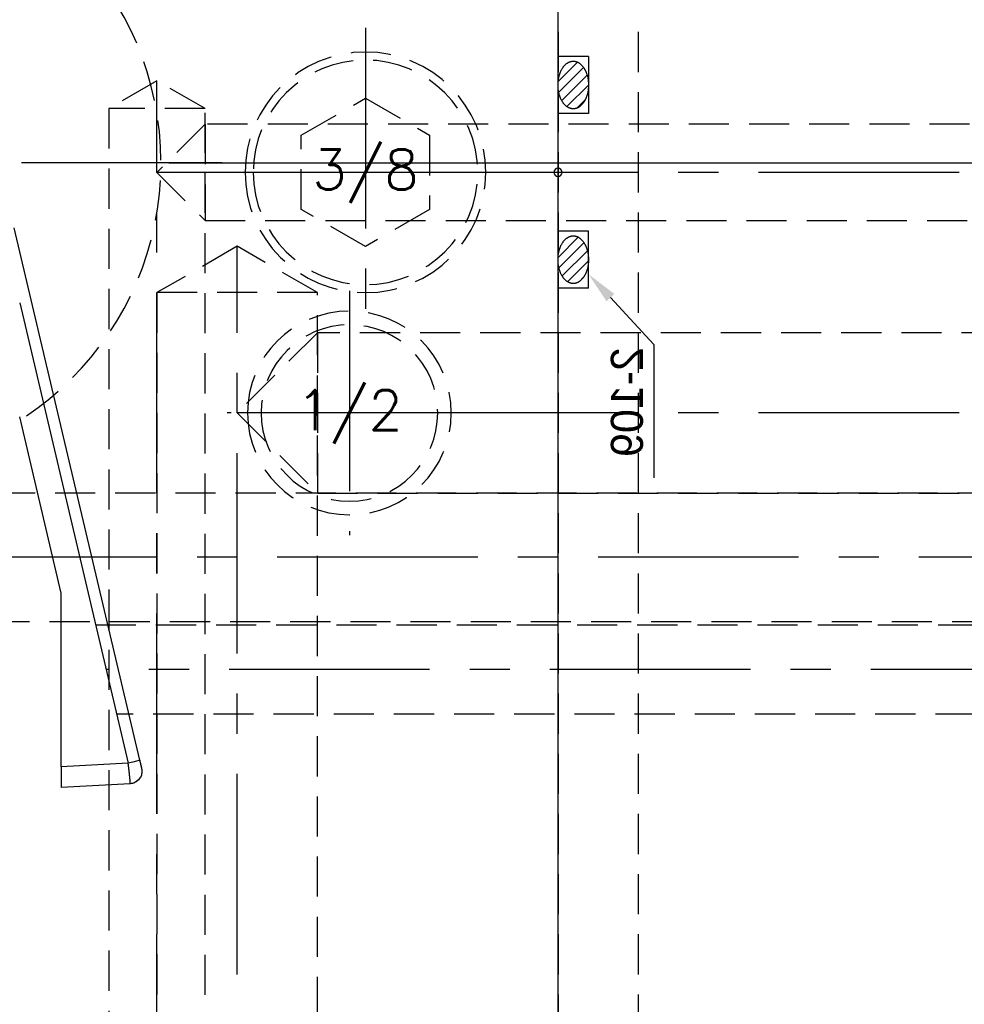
# Model space of a CAD drawing. Extents: x 2651 to 7771, y -1163 to 1075.
# Tile 285 of 490: x 4258 to 4317, y 691 to 752. Entities that reach past the tile are written whole.
import ezdxf
from ezdxf.enums import TextEntityAlignment as Align

# ---------------------------------------------------------------- set-up
doc = ezdxf.new("R2010")
doc.units = 0
doc.header["$LTSCALE"] = 10
for name, pattern in [('CENTER', [2, 1.25, -0.25, 0.25, -0.25]), ('CNSCEN', [17, 15, -1, 0, -1]), ('CNSHID', [4, 3, -1]), ('HIDDEN', [0.375, 0.25, -0.125])]:
    doc.linetypes.add(name, pattern=pattern)
doc.layers.get('0').update_dxf_attribs({"linetype": 'CONTINUOUS'})
doc.layers.get('Defpoints').update_dxf_attribs({"linetype": 'CONTINUOUS'})
for name, color, linetype in [('1', 7, 'CONTINUOUS'), ('9', 3, 'CONTINUOUS'), ('CEN', 1, 'CENTER'), ('COOL', 150, 'HIDDEN'), ('DIM', 3, 'CONTINUOUS'), ('HIDDEN', 6, 'HIDDEN'), ('PART', 7, 'CONTINUOUS'), ('TEXT', 4, 'CONTINUOUS'), ('WL1-CL', 1, 'CNSCEN'), ('WL1-HL', 4, 'CNSHID')]:
    doc.layers.add(name, color=color, linetype=linetype)
doc.styles.add('china', font='txt')
doc.styles.get("Standard").update_dxf_attribs({"font": 'romans.shx'})
doc.dimstyles.new('MM& INCH5', dxfattribs={"dimtxt": 5, "dimasz": 2.5, "dimexe": 1, "dimexo": 0.5, "dimtad": 0, "dimrnd": 1.38778e-17, "dimzin": 9, "dimdsep": 46, "dimtxsty": 'Standard', "dimblk": 'CLOSED', "dimcen": 0, "dimclrd": 3, "dimclre": 3, "dimclrt": 3, "dimazin": 2, "dimtfac": 0.75, "dimtofl": 0, "dimtmove": 0, "dimatfit": 3, "dimfxl": 0, "dimtolj": 1, "dimarcsym": 0})

# ---------------------------------------------------------------- blocks, each defined once
blk = doc.blocks.new('DSD')
at = {"layer": '1', "color": 7, "linetype": 'Continuous'}
for p, q in [((452.294, 502.111), (456.588, 502.348)), ((456.588, 501.055), (456.588, 490.224)), ((451.7, 500.646), (459.524, 467.445)), ((456.588, 490.224), (459.179, 479.237))]:
    blk.add_line(p, q, dxfattribs=at)
at = {"layer": '1', "color": 252, "linetype": 'Continuous'}
for p, q in [((452.416, 500.825), (456.588, 501.055)), ((459.179, 472.127), (452.416, 500.825))]:
    blk.add_line(p, q, dxfattribs=at)
at = {"layer": '1', "color": 7, "linetype": 'Continuous', "extrusion": (0, 0, -1)}
for start_param, end_param in [(0.961602, 1.749609), (0, 0.247133)]:
    blk.add_ellipse((452.337, 501.335), major_axis=(-0.757, -0.178), ratio=0.998585, start_param=start_param, end_param=end_param, dxfattribs=at)
at = {"layer": '1', "color": 252, "linetype": 'Continuous', "extrusion": (0, 0, -1)}
blk.add_ellipse((452.457, 500.825), major_axis=(-0.757, -0.178), ratio=0.012019, start_param=0, end_param=1.519834, dxfattribs=at)
at = {"layer": '1', "color": 7, "linetype": 'Continuous'}
for points, weights in [([(456.588, 501.055), (456.588, 501.813), (456.588, 502.353), (456.588, 502.346)], [1, 0.805416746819, 0.805416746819, 1]), ([(451.7, 500.646), (451.627, 500.958), (451.576, 501.173), (451.58, 501.156)], [1, 0.792915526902, 0.792915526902, 1])]:
    blk.add_rational_spline(points, weights, degree=3, dxfattribs=at)
for points, knots in [([(451.659, 500.82), (451.636, 500.905), (451.594, 501.099), (451.549, 501.366), (451.592, 501.589), (451.677, 501.755), (451.772, 501.872), (451.853, 501.95), (451.904, 501.978), (451.911, 501.982)], [0, 0, 0, 0, 0.198659, 0.463728, 0.666767, 0.769928, 0.875556, 0.983969, 1, 1, 1, 1]), ([(451.987, 502.029), (451.999, 502.035), (452.055, 502.062), (452.156, 502.096), (452.249, 502.109), (452.294, 502.111)], [0, 0, 0, 0, 0.128118, 0.58468, 1, 1, 1, 1])]:
    blk.add_open_spline(points, degree=3, knots=knots, dxfattribs=at)
at = {"layer": '1', "color": 252, "linetype": 'Continuous'}
blk.add_rational_spline([(452.294, 502.111), (452.289, 502.111), (452.288, 502.084), (452.292, 501.971), (452.299, 501.877), (452.322, 501.638), (452.337, 501.492), (452.373, 501.172), (452.394, 500.999), (452.416, 500.825)], [0.999999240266, 0.999999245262, 0.999999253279, 0.999999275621, 0.999999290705, 0.999999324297, 0.999999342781, 0.999999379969, 0.999999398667, 0.999999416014], degree=3, knots=[0, 0, 0, 0, 0.224923, 0.224923, 0.483282, 0.483282, 0.741641, 0.741641, 1, 1, 1, 1], dxfattribs=at)
blk.add_open_spline([(452.296, 502.11), (452.295, 502.111), (452.294, 502.111), (452.294, 502.111)], degree=3, dxfattribs=at)
blk = doc.blocks.new('*U14', base_point=(1504.618, 1808.955))
for p, q in [((1504.618, 1813.574), (1500.618, 1811.265)), ((1508.618, 1811.264), (1504.618, 1813.574)), ((1500.618, 1811.265), (1500.618, 1806.646)), ((1508.618, 1806.645), (1508.618, 1811.264)), ((1500.618, 1806.646), (1504.618, 1804.336)), ((1504.618, 1804.336), (1508.618, 1806.645))]:
    blk.add_line(p, q)
for radius in [7.5, 7]:
    blk.add_circle((1504.618, 1808.955), radius)
at = {"layer": 'CEN'}
for p, q in [((1504.618, 1817.955), (1504.618, 1799.955)), ((1495.618, 1808.955), (1513.618, 1808.955))]:
    blk.add_line(p, q, dxfattribs=at)
blk = doc.blocks.new('*U23', base_point=(2059.08, 1167.823))
at = {"layer": 'CEN'}
for p, q in [((2059.08, 1190.683), (2059.08, 1144.963)), ((2036.22, 1167.823), (2081.94, 1167.823))]:
    blk.add_line(p, q, dxfattribs=at)
at = {"layer": 'HIDDEN'}
blk.add_circle((2059.08, 1167.823), 19.05, dxfattribs=at)
blk = doc.blocks.new('*U22', base_point=(1899.08, 1167.823))
for radius in [6.35, 5.5]:
    blk.add_circle((1899.08, 1167.823), radius)
at = {"layer": 'CEN'}
for p, q in [((1899.08, 1175.443), (1899.08, 1160.203)), ((1891.46, 1167.823), (1906.7, 1167.823))]:
    blk.add_line(p, q, dxfattribs=at)
blk = doc.blocks.new('*D116')
at = {"layer": 'Defpoints', "color": 0}
for p in [(4278.684, 927.642), (4278.684, 906.842), (4171.684, 387.642)]:
    blk.add_point(p, dxfattribs=at)
at = {"layer": 'DIM', "color": 3, "lineweight": -2}
blk.add_line((4278.684, 907.342), (4278.684, 927.642), dxfattribs=at)
at = {"layer": 'DIM', "color": 3, "insert": (4278.684, 950.648), "char_height": 5, "attachment_point": 5, "rotation": 90}
blk.add_mtext('\\A1;107 [4.213]', dxfattribs=at)
blk = doc.blocks.new('_Closed')
at = {"color": 0, "linetype": 'ByBlock', "lineweight": -2}
for p, q in [((-1, 0.167), (0, 0)), ((-1, 0.167), (-1, -0.167)), ((0, 0), (-1, -0.167)), ((0, 0), (-1, 0))]:
    blk.add_line(p, q, dxfattribs=at)
blk = doc.blocks.new('*D117')
at = {"layer": 'Defpoints', "color": 0}
for p in [(4291.684, 927.642), (4291.684, 912.642), (4171.684, 387.642)]:
    blk.add_point(p, dxfattribs=at)
at = {"layer": 'DIM', "color": 3, "lineweight": -2}
blk.add_line((4291.684, 913.142), (4291.684, 927.642), dxfattribs=at)
at = {"layer": 'DIM', "color": 3, "insert": (4291.684, 950.648), "char_height": 5, "attachment_point": 5, "rotation": 90}
blk.add_mtext('\\A1;120 [4.724]', dxfattribs=at)
blk = doc.blocks.new('*D118')
at = {"layer": 'Defpoints', "color": 0}
for p in [(4368.684, 927.642), (4368.684, 892.822), (4171.684, 387.642)]:
    blk.add_point(p, dxfattribs=at)
at = {"layer": 'DIM', "color": 3, "lineweight": -2}
blk.add_line((4368.684, 893.322), (4368.684, 927.642), dxfattribs=at)
at = {"layer": 'DIM', "color": 3, "insert": (4368.684, 950.648), "char_height": 5, "attachment_point": 5, "rotation": 90}
blk.add_mtext('\\A1;197 [7.756]', dxfattribs=at)
blk = doc.blocks.new('*D119')
at = {"layer": 'Defpoints', "color": 0}
for p in [(4376.684, 927.642), (4371.684, 807.17), (4171.684, 387.642)]:
    blk.add_point(p, dxfattribs=at)
at = {"layer": 'DIM', "color": 3, "lineweight": -2}
for p, q in [((4376.684, 922.642), (4376.684, 927.642)), ((4371.684, 917.642), (4376.684, 922.642)), ((4371.684, 807.67), (4371.684, 917.642))]:
    blk.add_line(p, q, dxfattribs=at)
at = {"layer": 'DIM', "color": 3, "insert": (4376.684, 951.005), "char_height": 5, "attachment_point": 5, "rotation": 90}
blk.add_mtext('\\A1;200 [7.874]', dxfattribs=at)
blk = doc.blocks.new('*D120')
at = {"layer": 'Defpoints', "color": 0}
for p in [(4411.684, 927.642), (4411.684, 912.642), (4171.684, 387.642)]:
    blk.add_point(p, dxfattribs=at)
at = {"layer": 'DIM', "color": 3, "lineweight": -2}
blk.add_line((4411.684, 913.142), (4411.684, 927.642), dxfattribs=at)
at = {"layer": 'DIM', "color": 3, "insert": (4411.684, 951.005), "char_height": 5, "attachment_point": 5, "rotation": 90}
blk.add_mtext('\\A1;240 [9.449]', dxfattribs=at)
blk = doc.blocks.new('*D121')
at = {"layer": 'Defpoints', "color": 0}
for p in [(4446.684, 927.642), (4446.684, 910.642), (4171.684, 387.642)]:
    blk.add_point(p, dxfattribs=at)
at = {"layer": 'DIM', "color": 3, "lineweight": -2}
blk.add_line((4446.684, 911.142), (4446.684, 927.642), dxfattribs=at)
at = {"layer": 'DIM', "color": 3, "insert": (4446.684, 953.386), "char_height": 5, "attachment_point": 5, "rotation": 90}
blk.add_mtext('\\A1;275 [10.827]', dxfattribs=at)
blk = doc.blocks.new('*D160')
at = {"layer": 'Defpoints', "color": 0}
for p in [(4381.212, 797.642), (4473.321, 797.642), (4171.684, 387.642)]:
    blk.add_point(p, dxfattribs=at)
at = {"layer": 'DIM', "color": 3, "lineweight": -2}
blk.add_line((4381.712, 797.642), (4473.321, 797.642), dxfattribs=at)
at = {"layer": 'DIM', "color": 3, "insert": (4499.065, 797.642), "char_height": 5, "attachment_point": 5}
blk.add_mtext('\\A1;410 [16.142]', dxfattribs=at)
blk = doc.blocks.new('*D161')
at = {"layer": 'Defpoints', "color": 0}
for p in [(4274.104, 832.642), (4473.321, 832.642), (4171.684, 387.642)]:
    blk.add_point(p, dxfattribs=at)
at = {"layer": 'DIM', "color": 3, "lineweight": -2}
blk.add_line((4274.604, 832.642), (4473.321, 832.642), dxfattribs=at)
at = {"layer": 'DIM', "color": 3, "insert": (4496.684, 832.642), "char_height": 5, "attachment_point": 5}
blk.add_mtext('\\A1;445 [17.52]', dxfattribs=at)
blk = doc.blocks.new('*D162')
at = {"layer": 'Defpoints', "color": 0}
for p in [(4271.924, 879.642), (4485.526, 879.642), (4171.684, 387.642)]:
    blk.add_point(p, dxfattribs=at)
at = {"layer": 'DIM', "color": 3, "lineweight": -2}
blk.add_line((4272.424, 879.642), (4485.526, 879.642), dxfattribs=at)
at = {"layer": 'DIM', "color": 3, "insert": (4508.889, 879.642), "char_height": 5, "attachment_point": 5}
blk.add_mtext('\\A1;492 [19.37]', dxfattribs=at)
blk = doc.blocks.new('*D163')
at = {"layer": 'Defpoints', "color": 0}
for p in [(4285.884, 899.642), (4485.526, 899.642), (4171.684, 387.642)]:
    blk.add_point(p, dxfattribs=at)
at = {"layer": 'DIM', "color": 3, "lineweight": -2}
blk.add_line((4286.384, 899.642), (4485.526, 899.642), dxfattribs=at)
at = {"layer": 'DIM', "color": 3, "insert": (4511.27, 899.642), "char_height": 5, "attachment_point": 5}
blk.add_mtext('\\A1;512 [20.157]', dxfattribs=at)
blk = doc.blocks.new('*D164')
at = {"layer": 'Defpoints', "color": 0}
for p in [(4266.934, 743.242), (4473.321, 743.242), (4171.684, 387.642)]:
    blk.add_point(p, dxfattribs=at)
at = {"layer": 'DIM', "color": 3, "lineweight": -2}
blk.add_line((4267.434, 743.242), (4473.321, 743.242), dxfattribs=at)
at = {"layer": 'DIM', "color": 3, "insert": (4494.303, 743.242), "char_height": 5, "attachment_point": 5}
blk.add_mtext('\\A1;355.6 [14]', dxfattribs=at)
blk = doc.blocks.new('*D165')
at = {"layer": 'Defpoints', "color": 0}
for p in [(4446.684, 762.642), (4473.321, 762.642), (4171.684, 387.642)]:
    blk.add_point(p, dxfattribs=at)
at = {"layer": 'DIM', "color": 3, "lineweight": -2}
blk.add_line((4447.184, 762.642), (4473.321, 762.642), dxfattribs=at)
at = {"layer": 'DIM', "color": 3, "insert": (4499.065, 762.642), "char_height": 5, "attachment_point": 5}
blk.add_mtext('\\A1;375 [14.764]', dxfattribs=at)
blk = doc.blocks.new('*D166')
at = {"layer": 'Defpoints', "color": 0}
for p in [(4446.684, 719.642), (4473.321, 719.642), (4171.684, 387.642)]:
    blk.add_point(p, dxfattribs=at)
at = {"layer": 'DIM', "color": 3, "lineweight": -2}
blk.add_line((4447.184, 719.642), (4473.321, 719.642), dxfattribs=at)
at = {"layer": 'DIM', "color": 3, "insert": (4499.065, 719.642), "char_height": 5, "attachment_point": 5}
blk.add_mtext('\\A1;332 [13.071]', dxfattribs=at)
blk = doc.blocks.new('*D190')
at = {"layer": 'Defpoints', "color": 0}
for p in [(4401.864, 859.642), (4485.526, 859.642), (4171.684, 387.642)]:
    blk.add_point(p, dxfattribs=at)
at = {"layer": 'DIM', "color": 3, "lineweight": -2}
blk.add_line((4402.364, 859.642), (4485.526, 859.642), dxfattribs=at)
at = {"layer": 'DIM', "color": 3, "insert": (4511.27, 859.642), "char_height": 5, "attachment_point": 5}
blk.add_mtext('\\A1;472 [18.583]', dxfattribs=at)
blk = doc.blocks.new('1')
at = {"layer": 'COOL', "color": 1, "linetype": 'CENTER'}
for p, q in [((-100, 225), (-100, 350.388)), ((-225, 340), (-100, 340))]:
    blk.add_line(p, q, dxfattribs=at)
at = {"layer": 'COOL', "color": 2}
blk.add_line((-105, 347.501), (-95, 347.501), dxfattribs=at)
at = {"layer": 'COOL'}
blk.add_line((-105, 345), (-105, 335), dxfattribs=at)
at = {"layer": 'COOL', "color": 2}
for points in [[(-105, 238.594), (-105, 347.501), (-100, 350.388), (-95, 347.501), (-95, 238.594)], [(-211.406, 345), (-105, 345), (-100, 340), (-105, 335), (-211.406, 335)]]:
    blk.add_lwpolyline(points, dxfattribs=at)
blk = doc.blocks.new('*X249')
at = {"color": 0}
for p, q in [((936.786, 376.758), (938.042, 378.013)), ((937.134, 376.399), (938.697, 377.961)), ((937.629, 376.187), (939.204, 377.761)), ((938.269, 376.119), (939.567, 377.417)), ((939.284, 376.427), (939.545, 376.688))]:
    blk.add_line(p, q, dxfattribs=at)
blk = doc.blocks.new('*X248')
at = {"color": 0}
for p, q in [((922.691, 376.805), (923.894, 378.007)), ((923.021, 376.428), (924.568, 377.974)), ((923.502, 376.202), (925.088, 377.788)), ((924.126, 376.118), (925.467, 377.459)), ((925.034, 376.319), (925.563, 376.848))]:
    blk.add_line(p, q, dxfattribs=at)
blk = doc.blocks.new('O_RING_109_S')
at = {"layer": 'WL1-CL'}
for p, q in [((7.809, -3.269), (10.733, -5.978)), ((10.733, -5.978), (12.733, -5.978)), ((12.733, -5.978), (19.049, -5.978))]:
    blk.add_line(p, q, dxfattribs=at)
blk.add_solid([(8.037, -3.026), (7.581, -3.512), (6.351, -1.9)], dxfattribs=at)
at = {"layer": 'WL1-HL'}
for p, q in [((-7.23, -1.9), (-7.23, 0)), ((-3.66, -1.9), (-3.66, 0)), ((3.66, -1.9), (3.66, 0)), ((7.23, -1.9), (7.23, 0)), ((-7.23, -1.9), (-3.66, -1.9)), ((7.23, -1.9), (3.66, -1.9))]:
    blk.add_line(p, q, dxfattribs=at)
for points in [[(-5.445, 0, 0.064849), (-6.038, -0.077, 0.077678), (-6.495, -0.278, 0.107175), (-6.83, -0.611, 0.144647), (-6.93, -0.95, 0.144647), (-6.83, -1.289, 0.107175), (-6.495, -1.622, 0.077678), (-6.038, -1.823, 0.064849), (-5.445, -1.9, 0.064849), (-4.852, -1.823, 0.077678), (-4.395, -1.622, 0.107175), (-4.06, -1.289, 0.144647), (-3.96, -0.95, 0.144647), (-4.06, -0.611, 0.107175), (-4.395, -0.278, 0.077678), (-4.852, -0.077, 0.064849)], [(5.445, 0, -0.064849), (6.038, -0.077, -0.077678), (6.495, -0.278, -0.107175), (6.83, -0.611, -0.144647), (6.93, -0.95, -0.144647), (6.83, -1.289, -0.107175), (6.495, -1.622, -0.077678), (6.038, -1.823, -0.064849), (5.445, -1.9, -0.064849), (4.852, -1.823, -0.077678), (4.395, -1.622, -0.107175), (4.06, -1.289, -0.144647), (3.96, -0.95, -0.144647), (4.06, -0.611, -0.107175), (4.395, -0.278, -0.077678), (4.852, -0.077, -0.064849)]]:
    blk.add_lwpolyline(points, format="xyb", close=True, dxfattribs=at)
at = {"layer": 'WL1-HL', "extrusion": (0, 0, -1), "xscale": -1, "zscale": -1}
for name, p in [('*X248', (929.563, -378.018)), ('*X249', (932.743, -378.018))]:
    blk.add_blockref(name, p, dxfattribs=at)
at = {"layer": 'WL1-CL', "style": 'china'}
blk.add_text('2-109', height=2, dxfattribs=at).set_placement((10.901, -5.294))
blk = doc.blocks.new('A$C738058FC')
at = {"layer": '9'}
blk.add_circle((0, 0), 0.25, dxfattribs=at)
blk.add_blockref('O_RING_109_S', (0, 0), dxfattribs=at)
blk = doc.blocks.new('2')
at = {"layer": 'COOL', "color": 1, "linetype": 'CENTER'}
for p, q in [((-95, 235), (-95, 360.715)), ((-225, 355), (-95, 355))]:
    blk.add_line(p, q, dxfattribs=at)
at = {"layer": 'COOL', "color": 2}
blk.add_line((-98, 358.983), (-92, 358.983), dxfattribs=at)
at = {"layer": 'COOL'}
blk.add_line((-98, 358), (-98, 352), dxfattribs=at)
at = {"layer": 'COOL', "color": 2}
for points in [[(-98, 243.718), (-98, 358.983), (-95, 360.715), (-92, 358.983), (-92, 243.718)], [(-209.406, 358), (-98, 358), (-95, 355), (-98, 352), (-209.406, 352)]]:
    blk.add_lwpolyline(points, dxfattribs=at)
at = {"layer": 'COOL', "rotation": 270}
blk.add_blockref('A$C738058FC', (-120, 355), dxfattribs=at)
blk = doc.blocks.new('A$C257357D5')
at = {"layer": 'COOL', "color": 1, "linetype": 'CENTER'}
blk.add_line((275, 31), (58.88, 31), dxfattribs=at)
blk.add_line((275, 31), (58.88, 31), dxfattribs=at)
at = {"layer": 'COOL'}
blk.add_lwpolyline([(237.406, 35), (58.309, 35), (56, 31), (58.309, 27), (237.406, 27)], dxfattribs=at)

msp = doc.modelspace()

# ---------------------------------------------------------------- linework, layer by layer
msp.add_line((4291.684, 587.642), (4291.684, 787.642))
at = {"layer": 'CEN'}
msp.add_line((4383.684, 711.642), (4263.547, 711.642), dxfattribs=at)
at = {"layer": 'HIDDEN'}
for p, q in [((4291.684, 912.642), (4291.684, -137.358)), ((4296.684, 912.642), (4296.684, -137.358)), ((4262.872, 714.422), (4358.959, 714.422)), ((4358.959, 708.862), (4264.182, 708.862))]:
    msp.add_line(p, q, dxfattribs=at)

# ---------------------------------------------------------------- block references
at = {"layer": 'COOL', "xscale": -1}
for name in ['2', '1']:
    msp.add_blockref(name, (4171.684, 387.642), dxfattribs=at)
at = {"layer": 'DIM', "rotation": 180}
msp.add_blockref('DSD', (4717.309, 1206.636), dxfattribs=at)
at = {"layer": 'DIM'}
msp.add_blockref('A$C257357D5', (4171.684, 687.642), dxfattribs=at)
at = {"layer": 'HIDDEN', "xscale": -1}
for name, p in [('*U14', (4279.684, 742.642)), ('*U22', (4278.684, 727.642))]:
    msp.add_blockref(name, p, dxfattribs=at)
at = {"layer": 'PART', "xscale": -1}
msp.add_blockref('*U23', (4247.884, 743.242), dxfattribs=at)

# ---------------------------------------------------------------- texts
at = {"layer": 'TEXT'}
for s, p in [('3/8', (4279.684, 742.642)), ('1/2', (4278.684, 727.642))]:
    msp.add_text(s, height=2.5, dxfattribs=at).set_placement(p, align=Align.MIDDLE)

# ---------------------------------------------------------------- dimensions: what is measured, and where the dimension line sits
at = {"layer": 'DIM'}
for feature_location, offset, dtype, picture, middle in [((4446.684, 910.642), (0, 17), 1, '*D121', (4446.684, 953.386)), ((4371.684, 807.17), (5, 120.472), 1, '*D119', (4376.684, 951.005)), ((4411.684, 912.642), (0, 15), 1, '*D120', (4411.684, 951.005)), ((4278.684, 906.842), (0, 20.8), 1, '*D116', (4278.684, 950.648)), ((4291.684, 912.642), (0, 15), 1, '*D117', (4291.684, 950.648)), ((4368.684, 892.822), (0, 34.82), 1, '*D118', (4368.684, 950.648)), ((4285.884, 899.642), (199.642, 0), 0, '*D163', (4511.27, 899.642)), ((4271.924, 879.642), (213.602, 0), 0, '*D162', (4508.889, 879.642)), ((4401.864, 859.642), (83.662, 0), 0, '*D190', (4511.27, 859.642)), ((4274.104, 832.642), (199.217, 0), 0, '*D161', (4496.684, 832.642)), ((4381.212, 797.642), (92.109, 0), 0, '*D160', (4499.065, 797.642)), ((4446.684, 762.642), (26.637, 0), 0, '*D165', (4499.065, 762.642)), ((4266.934, 743.242), (206.387, 0), 0, '*D164', (4494.303, 743.242)), ((4446.684, 719.642), (26.637, 0), 0, '*D166', (4499.065, 719.642))]:
    dim = msp.add_ordinate_dim(feature_location=feature_location, offset=offset, dtype=dtype, origin=(4171.684, 387.642), dimstyle='MM& INCH5', dxfattribs=at)
    dim.commit()
    dim.dimension.update_dxf_attribs({"geometry": picture, "text_midpoint": middle})

doc.saveas('drawing.dxf')
